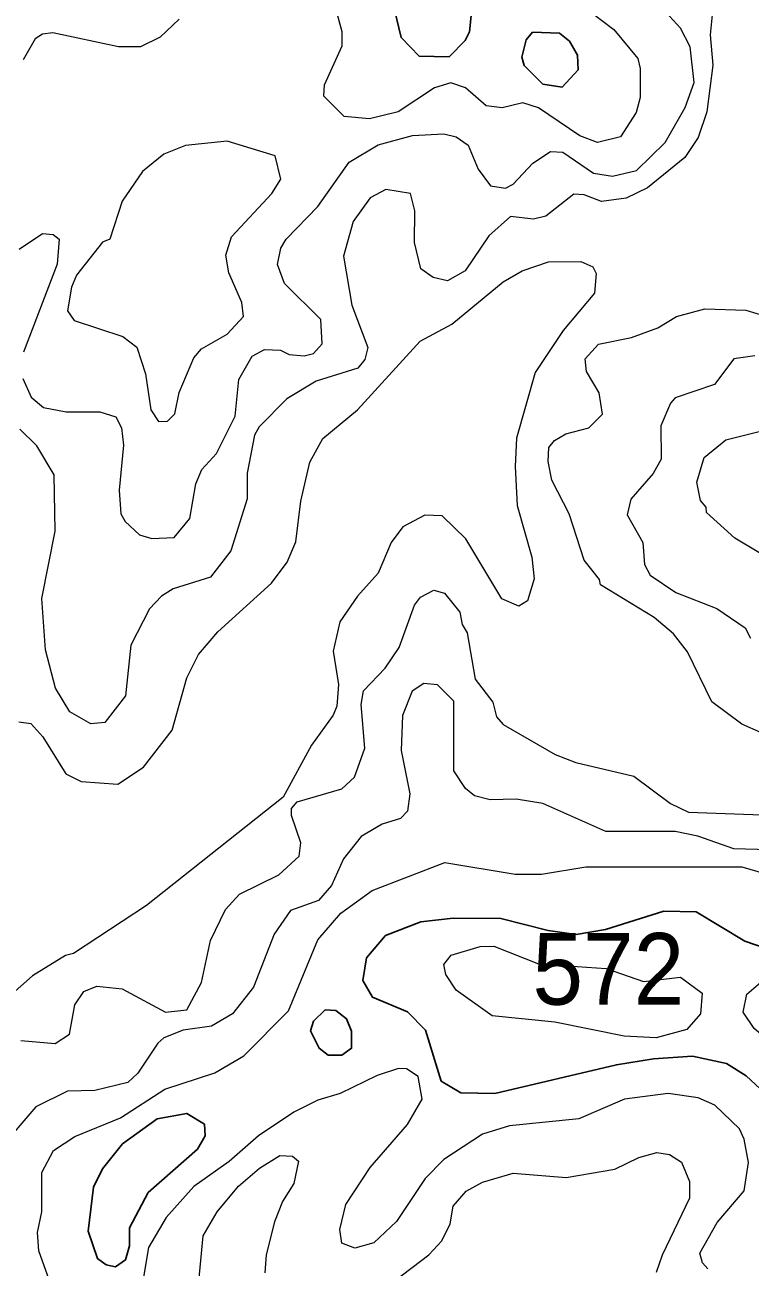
# Model space of a CAD drawing. Extents: x 763.2 to 816.8, y 7896.5 to 7952.7.
# Drawn here: x 777.994 to 779.613, y 7907.874 to 7910.648 of the extents above; entities that cross this region are included whole.
import ezdxf

# ---------------------------------------------------------------- set-up
doc = ezdxf.new("R2010")
doc.units = 0
doc.header["$LTSCALE"] = 0.064
doc.layers.add('1', color=7, linetype='Continuous', lineweight=25)
doc.layers.add('2', color=7, linetype='Continuous', lineweight=13)
doc.layers.add('21', color=7, linetype='Continuous')

msp = doc.modelspace()

# ---------------------------------------------------------------- linework, layer by layer
at = {"layer": '1'}
for points in [[(778.7896, 7910.8061), (778.8342, 7910.62), (778.8745, 7910.578), (778.9415, 7910.5768), (778.977, 7910.6128), (778.9865, 7910.6326), (778.9914, 7910.6766)], [(779.1622, 7908.6258), (779.2248, 7908.6172), (779.2905, 7908.628), (779.4207, 7908.669), (779.4926, 7908.6677), (779.6012, 7908.6022)], [(779.6465, 7908.2625), (779.6044, 7908.3013), (779.5604, 7908.3289), (779.4844, 7908.3456), (779.3978, 7908.3397), (779.3148, 7908.3263), (779.043, 7908.2623), (778.9674, 7908.2634), (778.9235, 7908.2897), (778.8881, 7908.403), (778.8481, 7908.4443), (778.7703, 7908.477), (778.7485, 7908.5142), (778.7566, 7908.5647), (778.7992, 7908.6148), (778.878, 7908.6449), (778.9503, 7908.6531), (779.0563, 7908.653), (779.1622, 7908.6258)], [(779.6012, 7908.6022), (779.6727, 7908.5777), (779.7096, 7908.5578), (779.7796, 7908.5057), (779.8839, 7908.4133), (779.9627, 7908.3649), (780.0113, 7908.3445), (780.0623, 7908.3346), (780.1091, 7908.3581), (780.1306, 7908.3844), (780.1495, 7908.4314)]]:
    msp.add_lwpolyline(points, dxfattribs=at)
for points in [[(779.1272, 7910.632), (779.1875, 7910.6296), (779.2099, 7910.612), (779.2281, 7910.5804), (779.2293, 7910.5476), (779.1935, 7910.5089), (779.1503, 7910.5157), (779.1087, 7910.5574), (779.1035, 7910.5761), (779.113, 7910.6145)], [(778.6317, 7908.4015), (778.6383, 7908.4234), (778.6645, 7908.4489), (778.688, 7908.4471), (778.712, 7908.4289), (778.7231, 7908.4009), (778.7234, 7908.3629), (778.7016, 7908.3476), (778.6711, 7908.3478), (778.651, 7908.3631)], [(778.3794, 7908.1378), (778.3964, 7908.1674), (778.3949, 7908.1933), (778.3554, 7908.2175), (778.2891, 7908.2056), (778.2121, 7908.1495), (778.1669, 7908.0934), (778.1467, 7908.0525), (778.1352, 7907.9546), (778.1559, 7907.8932), (778.1756, 7907.8796), (778.1962, 7907.8746), (778.2188, 7907.8908), (778.2272, 7907.9219), (778.2276, 7907.9619), (778.269, 7908.0407)]]:
    msp.add_lwpolyline(points, close=True, dxfattribs=at)
at = {"layer": '2'}
for points in [[(779.199, 7910.7218), (779.3091, 7910.638), (779.3624, 7910.5731), (779.3678, 7910.5507), (779.3677, 7910.4862), (779.3592, 7910.4521), (779.3242, 7910.3984)], [(779.5313, 7910.7003), (779.524, 7910.626), (779.5304, 7910.5579), (779.5167, 7910.4537), (779.4975, 7910.3968), (779.4673, 7910.3521), (779.3844, 7910.2842), (779.3364, 7910.2609), (779.2817, 7910.2539), (779.2428, 7910.2685), (779.2194, 7910.2701), (779.1572, 7910.2211), (779.1294, 7910.2144), (779.0783, 7910.2205), (779.0297, 7910.1771), (778.977, 7910.0987), (778.9379, 7910.0767), (778.9053, 7910.084), (778.8779, 7910.1034), (778.8636, 7910.162), (778.8647, 7910.2325), (778.8547, 7910.2716), (778.7998, 7910.2801), (778.7647, 7910.2619), (778.7267, 7910.2088), (778.7056, 7910.1313), (778.7238, 7910.0223), (778.7593, 7909.928), (778.7533, 7909.901), (778.737, 7909.8812), (778.6446, 7909.8528), (778.579, 7909.8133), (778.517, 7909.7505), (778.5068, 7909.7322), (778.4903, 7909.6474), (778.4901, 7909.5897), (778.454, 7909.4733), (778.408, 7909.4146), (778.3246, 7909.3887), (778.2991, 7909.3725), (778.2723, 7909.3443), (778.2307, 7909.263), (778.2185, 7909.1497), (778.1723, 7909.0904), (778.141, 7909.0871), (778.0938, 7909.1138), (778.0622, 7909.1669), (778.04, 7909.2524), (778.0317, 7909.3674), (778.0614, 7909.5173), (778.0595, 7909.6434), (778.0201, 7909.7082), (777.9828, 7909.7456)], [(777.9891, 7909.8587), (778.0075, 7909.8167), (778.0353, 7909.794), (778.0856, 7909.7843), (778.1609, 7909.7838), (778.1969, 7909.7726), (778.2093, 7909.7483), (778.214, 7909.7098), (778.2044, 7909.6094), (778.2078, 7909.556), (778.2175, 7909.539), (778.2494, 7909.5091), (778.2773, 7909.5012), (778.3273, 7909.5031), (778.3618, 7909.5459), (778.3753, 7909.6236), (778.3886, 7909.6554), (778.4214, 7909.6908), (778.463, 7909.774), (778.4719, 7909.8564), (778.5013, 7909.908), (778.5285, 7909.9232), (778.5643, 7909.9219), (778.5836, 7909.9124), (778.6177, 7909.9088), (778.6384, 7909.9141), (778.6576, 7909.9359), (778.6545, 7909.9902), (778.5735, 7910.0702), (778.5577, 7910.1131), (778.5656, 7910.1496), (778.577, 7910.1694), (778.6479, 7910.2424), (778.7183, 7910.3417), (778.7825, 7910.3805), (778.8595, 7910.4013), (778.9295, 7910.4046), (778.9568, 7910.3983), (778.9834, 7910.3797), (779.0057, 7910.3258), (779.0338, 7910.289), (779.0672, 7910.2835), (779.0839, 7910.2922), (779.1284, 7910.3396), (779.1678, 7910.3653), (779.195, 7910.3638), (779.2635, 7910.3169), (779.306, 7910.3099), (779.3594, 7910.323), (779.4235, 7910.3857), (779.4682, 7910.4632), (779.4886, 7910.5195), (779.4797, 7910.5992), (779.4577, 7910.6406), (779.4248, 7910.6764)], [(779.0595, 7910.4627), (779.0241, 7910.4676), (778.9775, 7910.5072), (778.9449, 7910.5185), (778.9084, 7910.5072), (778.8274, 7910.4539), (778.763, 7910.438), (778.7066, 7910.4431), (778.6611, 7910.4885), (778.6627, 7910.5144), (778.7022, 7910.6013), (778.7022, 7910.6328), (778.6908, 7910.6734)], [(778.338, 7910.6607), (778.2962, 7910.6207), (778.2522, 7910.5988), (778.2029, 7910.5992), (778.0563, 7910.63), (778.0328, 7910.6271), (778.017, 7910.6167), (777.9898, 7910.57)], [(779.3242, 7910.3984), (779.2725, 7910.3855), (779.2331, 7910.4002), (779.1404, 7910.4627), (779.1058, 7910.4741), (779.0595, 7910.4627)], [(777.9808, 7910.147), (778.0328, 7910.1825), (778.0571, 7910.1798), (778.0704, 7910.1698), (778.0659, 7910.1136), (777.9908, 7909.9176)], [(777.9802, 7909.0921), (778.0072, 7909.088), (778.0336, 7909.0584), (778.0854, 7908.9759), (778.1194, 7908.9588), (778.2014, 7908.9525), (778.2589, 7908.9907), (778.3227, 7909.0729), (778.3552, 7909.1899), (778.3818, 7909.2424), (778.425, 7909.2929), (778.5448, 7909.4015), (778.5796, 7909.4483), (778.5988, 7909.4936), (778.6102, 7909.5849), (778.6299, 7909.6716), (778.6589, 7909.7242), (778.7366, 7909.7888), (778.8764, 7909.9415), (778.947, 7909.9795), (779.062, 7910.074), (779.1042, 7910.099), (779.1632, 7910.1188), (779.2353, 7910.12), (779.262, 7910.1077), (779.2698, 7910.0932), (779.2656, 7910.0487), (779.1961, 7909.9657), (779.1336, 7909.8721), (779.0917, 7909.7254)], [(779.2767, 7909.4095), (779.2429, 7909.4527), (779.2092, 7909.5562), (779.1708, 7909.6312), (779.1624, 7909.6731), (779.1641, 7909.7043), (779.1762, 7909.7201), (779.2015, 7909.7349), (779.253, 7909.7482), (779.2835, 7909.7788), (779.2761, 7909.8268), (779.2479, 7909.8741), (779.2451, 7909.9025), (779.2748, 7909.9351), (779.3487, 7909.9501), (779.4072, 7909.9712), (779.4489, 7909.9972), (779.5124, 7910.0139), (779.6037, 7910.0107), (779.6528, 7909.9964)], [(779.6239, 7909.9088), (779.5772, 7909.9021), (779.534, 7909.8452), (779.446, 7909.8152), (779.4352, 7909.8035), (779.4139, 7909.7526), (779.415, 7909.6781), (779.3965, 7909.6464), (779.3469, 7909.5888), (779.3385, 7909.554), (779.3741, 7909.4921), (779.3775, 7909.4432), (779.3898, 7909.419), (779.4473, 7909.3809), (779.5387, 7909.345), (779.6026, 7909.3019), (779.6143, 7909.2783)], [(779.0917, 7909.7254), (779.0883, 7909.6617), (779.0933, 7909.5752), (779.1262, 7909.4594), (779.1311, 7909.4108), (779.1161, 7909.3619)], [(779.6825, 7909.4405), (779.5792, 7909.5016), (779.5159, 7909.5593), (779.5149, 7909.571), (779.5024, 7909.5862), (779.4945, 7909.6271), (779.5111, 7909.682), (779.5589, 7909.7214), (779.6367, 7909.7409)], [(779.1161, 7909.3619), (779.0971, 7909.35), (779.059, 7909.3666), (778.9783, 7909.5007), (778.9253, 7909.5518), (778.8867, 7909.5533), (778.8381, 7909.527), (778.8114, 7909.4925), (778.7826, 7909.424), (778.7364, 7909.3724), (778.6971, 7909.3148), (778.6825, 7909.2497), (778.6938, 7909.1754), (778.6902, 7909.1269), (778.6823, 7909.1068), (778.6335, 7909.0399), (778.5703, 7908.9239), (778.2655, 7908.6815), (778.1026, 7908.5748), (778.0848, 7908.5702), (778.0104, 7908.5249), (777.959, 7908.4784)], [(779.5276, 7909.1362), (779.4736, 7909.2484), (779.4422, 7909.2886), (779.3993, 7909.3245), (779.2796, 7909.3974), (779.2767, 7909.4095)], [(777.9848, 7908.3803), (778.0617, 7908.3738), (778.0936, 7908.3943), (778.1055, 7908.4601), (778.1251, 7908.4899), (778.1546, 7908.5019), (778.2108, 7908.4953), (778.3081, 7908.4433), (778.3556, 7908.4485), (778.3879, 7908.5095), (778.4085, 7908.6037), (778.4418, 7908.6725), (778.4728, 7908.7073), (778.5606, 7908.7502), (778.6061, 7908.7921), (778.6101, 7908.8214), (778.5894, 7908.8824), (778.5893, 7908.8982), (778.6017, 7908.9132), (778.7013, 7908.9421), (778.7299, 7908.9683), (778.7531, 7909.0327), (778.745, 7909.1307), (778.7499, 7909.1609), (778.7984, 7909.2115), (778.8295, 7909.2581), (778.864, 7909.3524), (778.8772, 7909.3703), (778.907, 7909.3857), (778.9312, 7909.379), (778.9649, 7909.3366), (778.9702, 7909.3094), (778.9813, 7909.2905), (778.9997, 7909.1873), (779.039, 7909.1356), (779.0473, 7909.1031), (779.0621, 7909.0856), (779.1782, 7909.019), (779.2241, 7909.0013), (779.3536, 7908.9703), (779.4355, 7908.9093), (779.4761, 7908.8899), (779.6603, 7908.8832)], [(779.709, 7908.8043), (779.5768, 7908.8079), (779.4965, 7908.8369), (779.4459, 7908.847), (779.2912, 7908.8466), (779.1502, 7908.9096), (779.0909, 7908.9193), (779.0325, 7908.9178), (778.9977, 7908.9268), (778.9777, 7908.9431), (778.9515, 7908.9826), (778.9516, 7909.1377), (778.9151, 7909.1741), (778.8847, 7909.1772), (778.8583, 7909.1602), (778.8367, 7909.106), (778.8337, 7909.0281), (778.8533, 7908.9309), (778.8485, 7908.8922), (778.8326, 7908.8762), (778.7919, 7908.8631), (778.7449, 7908.8355), (778.7055, 7908.7862), (778.6787, 7908.7266), (778.6493, 7908.693), (778.5867, 7908.6706), (778.5507, 7908.618), (778.5045, 7908.4997), (778.4575, 7908.4398), (778.4106, 7908.4123), (778.3471, 7908.403), (778.3042, 7908.3859), (778.2905, 7908.3742), (778.2457, 7908.307), (778.2238, 7908.2868), (778.1497, 7908.2689), (778.0892, 7908.2668), (778.0185, 7908.2322), (777.9336, 7908.1342)], [(779.6827, 7909.0478), (779.5952, 7909.0867), (779.5276, 7909.1362)], [(778.067, 7907.7914), (778.0248, 7907.9108), (778.0218, 7907.9518), (778.0316, 7907.9974), (778.0316, 7908.0854), (778.0577, 7908.1347), (778.1051, 7908.1662), (778.2074, 7908.2078), (778.3062, 7908.2718), (778.4178, 7908.3082), (778.483, 7908.3462), (778.5826, 7908.4467), (778.6476, 7908.6049), (778.6992, 7908.6648), (778.7695, 7908.7155), (778.9318, 7908.7776), (779.0884, 7908.7518), (779.1475, 7908.7518), (779.2468, 7908.7681), (779.5945, 7908.7681)], [(779.5945, 7908.7681), (779.6893, 7908.7404), (779.8203, 7908.6099), (779.9375, 7908.5221), (779.9933, 7908.4982), (780.0619, 7908.4956)], [(779.5193, 7907.8706), (779.5067, 7907.8835), (779.5012, 7907.9053), (779.54, 7907.9737), (779.5997, 7908.0448), (779.6094, 7908.1076), (779.5998, 7908.1603), (779.5893, 7908.1831), (779.5348, 7908.2359), (779.4971, 7908.2526), (779.4302, 7908.2619), (779.333, 7908.2492), (779.2307, 7908.2057), (779.0759, 7908.1896), (779.0155, 7908.1713), (778.9294, 7908.1145), (778.8875, 7908.0724), (778.8236, 7907.9763), (778.7733, 7907.9288), (778.7309, 7907.9168), (778.7015, 7907.928), (778.6974, 7907.9584), (778.7108, 7908.0144), (778.7651, 7908.0965), (778.8484, 7908.193), (778.8808, 7908.2492), (778.8724, 7908.3), (778.8457, 7908.3173), (778.8281, 7908.3176), (778.7807, 7908.302), (778.6978, 7908.2623), (778.6479, 7908.2472), (778.5941, 7908.2202), (778.5153, 7908.1675), (778.45, 7908.1104), (778.3714, 7908.0544), (778.3094, 7907.9853), (778.2695, 7907.9183), (778.2573, 7907.8431)], [(778.372, 7907.7318), (778.3916, 7907.9438), (778.4228, 7907.9974), (778.4711, 7908.0553), (778.5176, 7908.0955), (778.5631, 7908.1237), (778.5914, 7908.1222), (778.6049, 7908.1106), (778.5942, 7908.0611), (778.5694, 7908.0211), (778.551, 7907.9754), (778.5328, 7907.9015), (778.5297, 7907.8612)], [(778.8182, 7907.8426), (778.8961, 7907.902), (778.9248, 7907.9329), (778.9436, 7907.9713), (778.9505, 7908.0104), (778.9789, 7908.0438), (779.0158, 7908.0636), (779.0845, 7908.0843), (779.2027, 7908.0747), (779.3109, 7908.093), (779.3646, 7908.119), (779.4053, 7908.1305), (779.4335, 7908.1254), (779.4598, 7908.1084), (779.4779, 7908.0658), (779.4781, 7908.0285), (779.4166, 7907.9008), (779.4039, 7907.8619)]]:
    msp.add_lwpolyline(points, dxfattribs=at)
for points in [[(778.4554, 7910.1745), (778.5455, 7910.2714), (778.5651, 7910.3032), (778.5524, 7910.3554), (778.4456, 7910.3883), (778.3528, 7910.3788), (778.3038, 7910.3592), (778.2562, 7910.3206), (778.2108, 7910.2547), (778.1837, 7910.1693), (778.1674, 7910.1625), (778.109, 7910.0894), (778.0976, 7910.0622), (778.0892, 7910.0099), (778.1038, 7909.988), (778.2127, 7909.952), (778.2434, 7909.9283), (778.263, 7909.869), (778.2751, 7909.7888), (778.2922, 7909.7626), (778.3123, 7909.7628), (778.3287, 7909.7792), (778.3382, 7909.8272), (778.3707, 7909.9044), (778.3879, 7909.9244), (778.4452, 7909.9573), (778.4819, 7909.9966), (778.4784, 7910.0285), (778.4491, 7910.0944), (778.4426, 7910.1339)], [(779.2918, 7908.5411), (779.375, 7908.5118), (779.4579, 7908.5214), (779.5064, 7908.4862), (779.5027, 7908.4402), (779.4719, 7908.4046), (779.4037, 7908.3861), (779.332, 7908.3903), (779.1769, 7908.4214), (779.0372, 7908.4357), (778.9566, 7908.4926), (778.9338, 7908.5273), (778.929, 7908.5499), (778.9455, 7908.5705), (779.0107, 7908.5902), (779.0413, 7908.5907), (779.141, 7908.5513)], [(779.7149, 7908.3288), (779.6221, 7908.4073), (779.598, 7908.4434), (779.6061, 7908.4838), (779.6425, 7908.5147), (779.6708, 7908.5148), (779.6957, 7908.5058), (779.8078, 7908.3806), (779.8909, 7908.314), (779.9589, 7908.2427), (779.9835, 7908.2018), (779.9818, 7908.1805), (779.9592, 7908.1508), (779.9273, 7908.1537), (779.878, 7908.1924), (779.7887, 7908.2179), (779.7625, 7908.2419)]]:
    msp.add_lwpolyline(points, close=True, dxfattribs=at)

# ---------------------------------------------------------------- texts
at = {"layer": '21', "width": 0.95}
msp.add_text('572', height=0.16, dxfattribs=at).set_placement((779.1272, 7908.4603))

doc.saveas('drawing.dxf')
